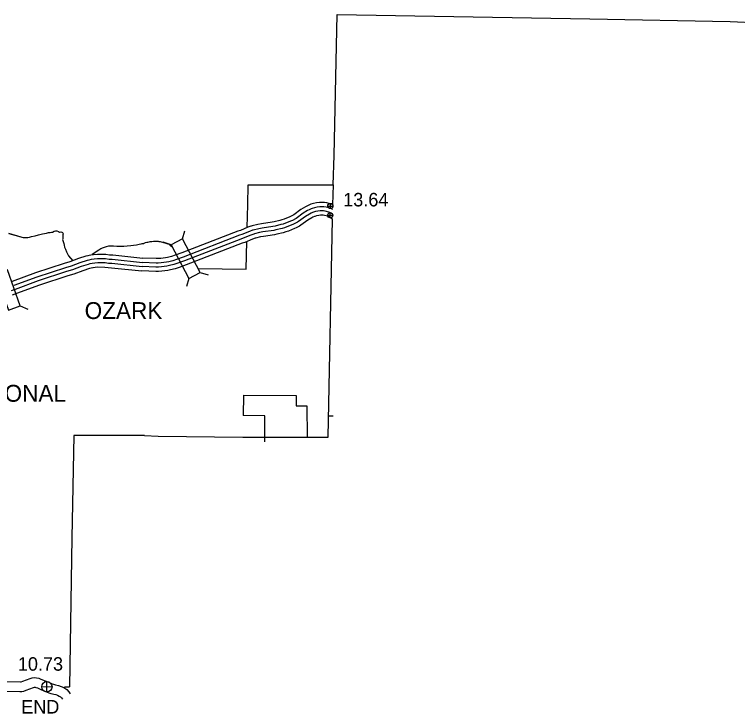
# Model space of a CAD drawing. Extents: x -939622 to -934245, y 1383184 to 1385301.
# Drawn here: x -935757.4 to -935689.6, y 1384145.4 to 1384211 of the extents above; entities that cross this region are included whole.
import ezdxf

# ---------------------------------------------------------------- set-up
doc = ezdxf.new("R2010")
doc.units = 0
for name, color, linetype in [('10', 7, 'Continuous'), ('15', 7, 'Continuous'), ('2', 7, 'Continuous'), ('20', 7, 'Continuous'), ('25', 7, 'Continuous'), ('26', 7, 'Continuous'), ('8', 7, 'Continuous')]:
    doc.layers.add(name, color=color, linetype=linetype)

msp = doc.modelspace()

# ---------------------------------------------------------------- linework, layer by layer
at = {"layer": '10'}
for points in [[(-935762.385, 1384148.435), (-935756.827, 1384148.35)], [(-935756.827, 1384148.35), (-935756.78, 1384148.359), (-935756.619, 1384148.425), (-935756.275, 1384148.544), (-935755.927, 1384148.674), (-935755.731, 1384148.737), (-935755.566, 1384148.756), (-935755.348, 1384148.748), (-935755.131, 1384148.697), (-935754.927, 1384148.622), (-935754.538, 1384148.457), (-935754.195, 1384148.318), (-935753.856, 1384148.169), (-935753.752, 1384148.132), (-935753.661, 1384148.11), (-935753.551, 1384148.093)], [(-935762.399, 1384147.536), (-935756.893, 1384147.451)], [(-935756.893, 1384147.451), (-935756.724, 1384147.452), (-935756.518, 1384147.494), (-935756.302, 1384147.582), (-935755.97, 1384147.697), (-935755.631, 1384147.824), (-935755.541, 1384147.853), (-935755.531, 1384147.854), (-935755.468, 1384147.852), (-935755.39, 1384147.834), (-935755.258, 1384147.785), (-935754.883, 1384147.626), (-935754.546, 1384147.489), (-935754.187, 1384147.331), (-935754.009, 1384147.268), (-935753.836, 1384147.226), (-935753.723, 1384147.209)], [(-935753.551, 1384148.093), (-935753.271, 1384148.027), (-935753.013, 1384147.929), (-935752.785, 1384147.821), (-935752.502, 1384147.651), (-935752.296, 1384147.416), (-935752.17, 1384147.232)], [(-935753.723, 1384147.209), (-935753.536, 1384147.165), (-935753.367, 1384147.1), (-935753.21, 1384147.026), (-935753.086, 1384146.952), (-935753.008, 1384146.863), (-935752.911, 1384146.722)]]:
    msp.add_lwpolyline(points, dxfattribs=at)
at = {"layer": '15'}
for points in [[(-935727.526, 1384193.126), (-935727.663, 1384193.181), (-935728.093, 1384193.291), (-935728.324, 1384193.327), (-935728.483, 1384193.339), (-935728.779, 1384193.342), (-935729.07, 1384193.304), (-935729.356, 1384193.24), (-935729.604, 1384193.167), (-935729.74, 1384193.113), (-935729.93, 1384193.027), (-935730.107, 1384192.933), (-935730.55, 1384192.665), (-935731.208, 1384192.184), (-935731.25, 1384192.157), (-935731.501, 1384192.027), (-935731.585, 1384191.989), (-935732.117, 1384191.781), (-935732.333, 1384191.705), (-935732.514, 1384191.65), (-935733.041, 1384191.522), (-935733.222, 1384191.487), (-935734.223, 1384191.341), (-935734.568, 1384191.277), (-935735.111, 1384191.144), (-935735.205, 1384191.114)], [(-935727.536, 1384192.662), (-935727.792, 1384192.788), (-935728.176, 1384192.887), (-935728.371, 1384192.917), (-935728.501, 1384192.926), (-935728.754, 1384192.929), (-935728.998, 1384192.898), (-935729.252, 1384192.84), (-935729.469, 1384192.777), (-935729.578, 1384192.733), (-935729.748, 1384192.657), (-935729.903, 1384192.574), (-935730.321, 1384192.321), (-935730.976, 1384191.843), (-935731.044, 1384191.8), (-935731.322, 1384191.655), (-935731.427, 1384191.608), (-935731.973, 1384191.394), (-935732.204, 1384191.313), (-935732.406, 1384191.252), (-935732.952, 1384191.119), (-935733.152, 1384191.08), (-935734.156, 1384190.933), (-935734.482, 1384190.873), (-935734.999, 1384190.747), (-935735.079, 1384190.721)], [(-935727.544, 1384192.246), (-935727.815, 1384192.393), (-935727.909, 1384192.431), (-935728.251, 1384192.519), (-935728.413, 1384192.544), (-935728.517, 1384192.551), (-935728.732, 1384192.554), (-935728.932, 1384192.528), (-935729.158, 1384192.477), (-935729.347, 1384192.422), (-935729.431, 1384192.388), (-935729.582, 1384192.32), (-935729.718, 1384192.248), (-935730.113, 1384192.009), (-935730.765, 1384191.533), (-935730.856, 1384191.475), (-935731.159, 1384191.317), (-935731.282, 1384191.262), (-935731.842, 1384191.043), (-935732.088, 1384190.956), (-935732.307, 1384190.89), (-935732.872, 1384190.753), (-935733.089, 1384190.71), (-935734.095, 1384190.563), (-935734.403, 1384190.507), (-935734.897, 1384190.386), (-935734.965, 1384190.364)], [(-935727.554, 1384191.781), (-935727.991, 1384192.019), (-935728.038, 1384192.038), (-935728.334, 1384192.114), (-935728.46, 1384192.134), (-935728.535, 1384192.139), (-935728.708, 1384192.141), (-935728.86, 1384192.121), (-935729.055, 1384192.077), (-935729.212, 1384192.032), (-935729.269, 1384192.009), (-935729.401, 1384191.949), (-935729.515, 1384191.889), (-935729.884, 1384191.665), (-935730.532, 1384191.192), (-935730.65, 1384191.117), (-935730.98, 1384190.945), (-935731.124, 1384190.881), (-935731.698, 1384190.656), (-935731.96, 1384190.564), (-935732.199, 1384190.492), (-935732.783, 1384190.35), (-935733.019, 1384190.303), (-935734.028, 1384190.156), (-935734.317, 1384190.103), (-935734.785, 1384189.989), (-935734.838, 1384189.972)], [(-935735.224, 1384191.108), (-935735.517, 1384191.003), (-935736.216, 1384190.717), (-935736.45, 1384190.639), (-935741.718, 1384188.598), (-935742.335, 1384188.378), (-935742.678, 1384188.268), (-935743.035, 1384188.172), (-935743.223, 1384188.133), (-935743.672, 1384188.082), (-935743.934, 1384188.066), (-935744.12, 1384188.064), (-935745.369, 1384188.108)], [(-935734.959, 1384190.366), (-935735.236, 1384190.267), (-935735.942, 1384189.979), (-935736.183, 1384189.898), (-935741.444, 1384187.86), (-935742.083, 1384187.632), (-935742.455, 1384187.513), (-935742.852, 1384187.406), (-935743.098, 1384187.354), (-935743.604, 1384187.297), (-935743.906, 1384187.278), (-935744.131, 1384187.276), (-935745.425, 1384187.322)], [(-935735.085, 1384190.719), (-935735.37, 1384190.617), (-935736.073, 1384190.33), (-935736.31, 1384190.251), (-935741.575, 1384188.212), (-935742.203, 1384187.987), (-935742.561, 1384187.873), (-935742.939, 1384187.771), (-935743.158, 1384187.725), (-935743.636, 1384187.671), (-935743.919, 1384187.653), (-935744.126, 1384187.651), (-935745.398, 1384187.697)], [(-935734.82, 1384189.978), (-935735.088, 1384189.882), (-935735.799, 1384189.592), (-935736.043, 1384189.51), (-935741.3, 1384187.474), (-935741.951, 1384187.241), (-935742.338, 1384187.117), (-935742.756, 1384187.004), (-935743.033, 1384186.947), (-935743.568, 1384186.886), (-935743.891, 1384186.866), (-935744.136, 1384186.864), (-935745.454, 1384186.911)], [(-935757.589, 1384185.95), (-935755.415, 1384186.754), (-935752.709, 1384187.641), (-935752.18, 1384187.791), (-935751.364, 1384188.1), (-935750.666, 1384188.316), (-935750.492, 1384188.362), (-935750.269, 1384188.407)], [(-935750.248, 1384188.411), (-935749.982, 1384188.454), (-935749.629, 1384188.49), (-935748.837, 1384188.478), (-935748.492, 1384188.434), (-935748.191, 1384188.411), (-935745.369, 1384188.108)], [(-935757.699, 1384185.077), (-935757.322, 1384185.209), (-935755.155, 1384186.011), (-935752.479, 1384186.888), (-935751.932, 1384187.043), (-935751.108, 1384187.355), (-935750.449, 1384187.559), (-935750.314, 1384187.595), (-935750.116, 1384187.634)], [(-935757.449, 1384185.562), (-935755.279, 1384186.365), (-935752.588, 1384187.247), (-935752.05, 1384187.399), (-935751.23, 1384187.71), (-935750.552, 1384187.92), (-935750.399, 1384187.96), (-935750.189, 1384188.002)], [(-935750.182, 1384188.003), (-935749.928, 1384188.045), (-935749.611, 1384188.077), (-935748.866, 1384188.066), (-935748.534, 1384188.024), (-935748.228, 1384188.001), (-935745.398, 1384187.697)], [(-935750.122, 1384187.633), (-935749.879, 1384187.673), (-935749.595, 1384187.702), (-935748.892, 1384187.691), (-935748.571, 1384187.65), (-935748.263, 1384187.627), (-935745.425, 1384187.322)], [(-935757.577, 1384184.682), (-935757.182, 1384184.821), (-935755.019, 1384185.621), (-935752.358, 1384186.493), (-935751.803, 1384186.651), (-935750.974, 1384186.965), (-935750.335, 1384187.163), (-935750.221, 1384187.193), (-935750.035, 1384187.23)], [(-935750.056, 1384187.226), (-935749.824, 1384187.263), (-935749.577, 1384187.289), (-935748.922, 1384187.279), (-935748.613, 1384187.24), (-935748.3, 1384187.216), (-935745.454, 1384186.911)]]:
    msp.add_lwpolyline(points, dxfattribs=at)
at = {"layer": '2'}
for points in [[(-935727.427, 1384197.725), (-935727.144, 1384210.97), (-935703.413, 1384210.551)], [(-935703.413, 1384210.551), (-935690.25, 1384210.319)], [(-935690.25, 1384210.319), (-935687.555, 1384210.19), (-935682.687, 1384210.145)], [(-935727.496, 1384194.985), (-935727.427, 1384197.725)], [(-935727.526, 1384193.126), (-935727.486, 1384194.98)], [(-935727.991, 1384171.325), (-935727.991, 1384171.325), (-935727.554, 1384191.782)], [(-935745.223, 1384171.486), (-935751.837, 1384171.461), (-935752.02, 1384161.865)], [(-935745.223, 1384171.486), (-935743.933, 1384171.421), (-935735.996, 1384171.308), (-935727.991, 1384171.325)], [(-935752.02, 1384161.865), (-935752.237, 1384147.881)], [(-935752.711, 1384147.883), (-935752.237, 1384147.881)]]:
    msp.add_lwpolyline(points, dxfattribs=at)
at = {"layer": '20'}
for p, q in [((-935741.654, 1384189.92), (-935741.421, 1384190.677)), ((-935742.704, 1384189.364), (-935743.461, 1384189.598)), ((-935741.038, 1384186.214), (-935741.271, 1384185.457)), ((-935739.988, 1384186.77), (-935739.231, 1384186.537)), ((-935756.857, 1384183.65), (-935756.139, 1384183.315))]:
    msp.add_line(p, q, dxfattribs=at)
for points in [[(-935742.704, 1384189.364), (-935741.038, 1384186.214), (-935739.988, 1384186.77), (-935741.654, 1384189.92)], [(-935756.857, 1384183.65), (-935758.076, 1384186.999), (-935759.192, 1384186.593), (-935757.974, 1384183.244)]]:
    msp.add_lwpolyline(points, close=True, dxfattribs=at)
at = {"layer": '26'}
for p, q in [((-935728.015, 1384192.999), (-935727.528, 1384192.999)), ((-935727.771, 1384192.755), (-935727.771, 1384193.243)), ((-935727.787, 1384191.895), (-935727.787, 1384192.382)), ((-935728.031, 1384192.138), (-935727.544, 1384192.138)), ((-935754.356, 1384147.412), (-935754.379, 1384148.389)), ((-935754.856, 1384147.889), (-935753.879, 1384147.912))]:
    msp.add_line(p, q, dxfattribs=at)
for centre, radius in [((-935727.771, 1384192.999), 0.244), ((-935727.787, 1384192.138), 0.244), ((-935754.367, 1384147.9), 0.488)]:
    msp.add_circle(centre, radius, dxfattribs=at)
at = {"layer": '8'}
for points in [[(-935735.523, 1384193.124), (-935735.481, 1384194.987), (-935733.123, 1384194.986)], [(-935733.123, 1384194.986), (-935727.496, 1384194.985)], [(-935735.572, 1384190.98), (-935735.523, 1384193.124)], [(-935756.766, 1384190.088), (-935757.927, 1384190.436), (-935756.586, 1384190.054), (-935756.43, 1384190.043), (-935756.295, 1384190.043), (-935756.157, 1384190.062), (-935755.993, 1384190.084), (-935755.819, 1384190.136), (-935755.46, 1384190.212), (-935755.152, 1384190.295), (-935754.775, 1384190.383), (-935754.586, 1384190.432), (-935754.392, 1384190.463), (-935754.206, 1384190.503), (-935754.06, 1384190.53), (-935753.946, 1384190.543), (-935753.835, 1384190.561), (-935753.695, 1384190.634), (-935753.572, 1384190.668), (-935753.425, 1384190.659), (-935753.269, 1384190.597), (-935753.173, 1384190.561), (-935753.042, 1384190.565), (-935752.97, 1384190.55), (-935752.901, 1384190.514), (-935752.871, 1384190.461), (-935752.852, 1384190.377), (-935752.858, 1384190.286), (-935752.854, 1384190.169), (-935752.875, 1384190.04), (-935752.874, 1384189.914), (-935752.889, 1384189.863), (-935752.865, 1384189.776), (-935752.826, 1384189.674), (-935752.786, 1384189.485), (-935752.756, 1384189.323), (-935752.701, 1384189.137), (-935752.616, 1384188.951), (-935752.514, 1384188.709), (-935752.435, 1384188.514), (-935752.345, 1384188.34), (-935751.924, 1384187.864)], [(-935745.419, 1384189.472), (-935745.274, 1384189.491), (-935745.226, 1384189.513), (-935745.098, 1384189.569), (-935744.985, 1384189.603), (-935744.886, 1384189.623), (-935744.785, 1384189.639), (-935744.662, 1384189.659), (-935744.516, 1384189.679), (-935744.363, 1384189.696), (-935744.202, 1384189.716), (-935744.124, 1384189.714), (-935744.016, 1384189.703), (-935743.92, 1384189.695), (-935743.848, 1384189.687), (-935743.746, 1384189.668), (-935743.659, 1384189.654), (-935743.512, 1384189.611), (-935743.415, 1384189.576), (-935743.307, 1384189.532), (-935743.214, 1384189.503), (-935743.117, 1384189.472), (-935743.031, 1384189.461), (-935742.974, 1384189.456), (-935742.937, 1384189.447), (-935742.904, 1384189.426), (-935742.871, 1384189.391), (-935742.828, 1384189.343), (-935742.792, 1384189.302), (-935742.722, 1384189.255), (-935742.653, 1384189.214), (-935742.605, 1384189.188)], [(-935740.183, 1384187.131), (-935735.66, 1384187.087), (-935735.601, 1384189.672)], [(-935750.114, 1384188.497), (-935749.478, 1384188.893), (-935749.295, 1384189.002), (-935749.05, 1384189.117), (-935748.775, 1384189.217), (-935748.553, 1384189.251), (-935748.392, 1384189.252), (-935748.104, 1384189.25), (-935747.79, 1384189.23), (-935747.514, 1384189.223), (-935747.143, 1384189.248), (-935746.846, 1384189.255), (-935746.49, 1384189.284), (-935746.224, 1384189.324), (-935745.951, 1384189.37), (-935745.715, 1384189.413), (-935745.508, 1384189.447), (-935745.419, 1384189.472)], [(-935735.906, 1384175.242), (-935735.95, 1384173.333)], [(-935735.906, 1384175.242), (-935730.975, 1384175.235), (-935730.977, 1384174.262), (-935729.989, 1384174.245), (-935729.961, 1384171.321)], [(-935733.919, 1384170.87), (-935733.923, 1384173.314), (-935735.95, 1384173.333)], [(-935727.952, 1384173.181), (-935727.95, 1384173.289)], [(-935727.494, 1384173.28), (-935727.95, 1384173.289)]]:
    msp.add_lwpolyline(points, dxfattribs=at)

# ---------------------------------------------------------------- texts
at = {"layer": '25'}
for s, p in [('13.64', (-935726.564, 1384192.964)), ('10.73', (-935757.09, 1384149.408)), ('END', (-935756.772, 1384145.389))]:
    msp.add_text(s, height=1.2672, dxfattribs=at).set_placement(p)
at = {"layer": '8'}
for s, p in [('OZARK', (-935750.825, 1384182.398)), ('NATIONAL', (-935763.161, 1384174.639))]:
    msp.add_text(s, height=1.584, dxfattribs=at).set_placement(p)

doc.saveas('drawing.dxf')
